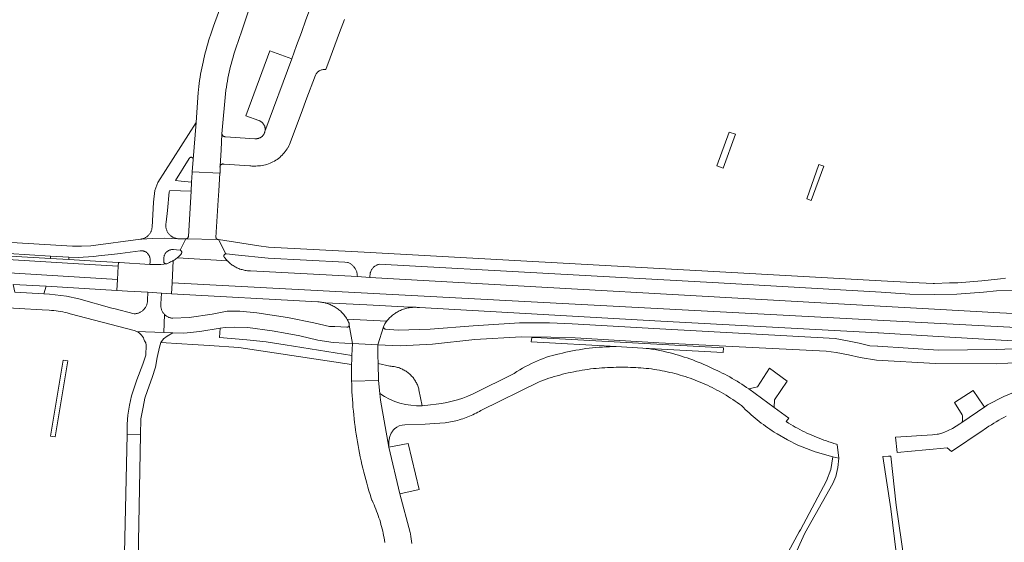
# Model space of a CAD drawing. Extents: x 152825 to 164088, y 457113 to 463005.
# Tile 276 of 364: x 158649 to 158865, y 460873 to 460988. Entities that reach past the tile are written whole.
import ezdxf

# ---------------------------------------------------------------- set-up
doc = ezdxf.new("R2010")
doc.units = 0
doc.header["$LTSCALE"] = 0.5
for name, color, linetype, lineweight in [('B-PV-VH-GESLOTENVERHARDING_ASFALT-GV', 251, 'CONTINUOUS', 18), ('B-PV-VH-HALFVERHARDING_GRAVEL-GV', 251, 'CONTINUOUS', 18), ('B-PV-VH-ONVERHARD_ZAND-GV', 251, 'CONTINUOUS', 18), ('B-PV-VH-OPENVERHARDING_BETONSTRAATSTEEN-GV', 251, 'CONTINUOUS', 18), ('B-PV-VH-OPENVERHARDING_STRAATBAKSTEEN-GV', 251, 'CONTINUOUS', 18)]:
    doc.layers.add(name, color=color, linetype=linetype, lineweight=lineweight)

msp = doc.modelspace()

# ---------------------------------------------------------------- linework, layer by layer
at = {"layer": 'B-PV-VH-GESLOTENVERHARDING_ASFALT-GV', "flags": 128}
for points in [[(158641.909, 460936.693), (158655.778, 460935.87), (158659.79, 460935.62), (158661.858, 460935.584), (158665.177, 460935.76), (158666.869, 460935.996), (158669.198, 460936.224), (158671.039, 460936.442), (158675.422, 460937.037), (158675.548, 460937.046), (158675.675, 460937.047), (158675.801, 460937.04), (158675.927, 460937.025), (158676.051, 460937.002), (158676.174, 460936.971), (158676.294, 460936.933), (158676.412, 460936.887), (158676.527, 460936.833), (158676.638, 460936.773), (158676.745, 460936.705), (158676.848, 460936.631), (158676.945, 460936.551), (158677.038, 460936.465), (158677.125, 460936.373), (158677.205, 460936.275), (158677.28, 460936.173), (158677.348, 460936.067), (158677.409, 460935.956), (158677.463, 460935.841), (158677.509, 460935.724), (158677.548, 460935.603), (158677.58, 460935.481), (158677.603, 460935.356), (158677.619, 460935.231), (158677.626, 460935.105), (158677.626, 460934.978), (158677.618, 460934.852), (158677.602, 460934.726), (158677.592, 460934.672), (158677.547, 460934.026), (158679.132, 460933.982), (158679.976, 460934.017), (158680.639, 460934.072), (158681.11, 460934.174), (158681.046, 460934.179), (158680.982, 460934.192), (158680.92, 460934.212), (158680.862, 460934.239), (158680.807, 460934.274), (158680.757, 460934.315), (158680.712, 460934.362), (158680.674, 460934.414), (158680.642, 460934.47), (158680.617, 460934.53), (158680.6, 460934.593), (158680.59, 460934.657), (158680.589, 460934.722), (158680.621, 460935.422), (158680.625, 460935.489), (158680.637, 460935.614), (158680.658, 460935.738), (158680.687, 460935.859), (158680.723, 460935.979), (158680.767, 460936.097), (158680.819, 460936.211), (158680.877, 460936.322), (158680.943, 460936.429), (158681.015, 460936.532), (158681.093, 460936.629), (158681.178, 460936.722), (158681.268, 460936.809), (158681.364, 460936.89), (158681.465, 460936.964), (158681.57, 460937.033), (158681.679, 460937.094), (158681.792, 460937.148), (158681.909, 460937.195), (158682.028, 460937.234), (158682.149, 460937.266), (158682.272, 460937.29), (158682.396, 460937.306), (158682.521, 460937.314), (158682.647, 460937.314), (158682.772, 460937.306), (158683.376, 460937.243), (158684.226, 460937.139), (158685.47, 460939.652), (158683.909, 460939.668), (158683.827, 460939.671), (158683.675, 460939.682), (158680.758, 460939.804), (158678.073, 460939.742), (158675.686, 460939.604), (158675.639, 460939.596), (158675.489, 460939.576), (158664.586, 460938.144), (158662.581, 460938.008), (158660.57, 460938.036), (158541.495, 460945.213)], [(158865.223, 460931.031), (158864.098, 460930.902), (158860.007, 460930.433), (158854.738, 460930.017), (158852.953, 460929.96), (158849.655, 460929.856), (158849.355, 460929.87), (158846.286, 460930.018), (158837.975, 460930.419), (158802.586, 460932.39), (158724.567, 460936.697), (158703.597, 460937.851), (158701.434, 460938.125), (158692.581, 460939.48), (158694.2, 460936.343), (158694.26, 460936.344), (158694.32, 460936.337), (158694.331, 460936.335), (158696.268, 460936.171), (158703.528, 460935.396), (158720.295, 460934.549), (158720.893, 460934.487), (158721.043, 460934.431), (158721.19, 460934.369), (158721.334, 460934.298), (158721.475, 460934.221), (158721.611, 460934.137), (158721.742, 460934.046), (158721.87, 460933.948), (158721.992, 460933.845), (158722.108, 460933.735), (158722.22, 460933.62), (158722.325, 460933.499), (158722.424, 460933.373), (158722.516, 460933.243), (158722.603, 460933.108), (158722.682, 460932.968), (158722.754, 460932.825), (158722.819, 460932.679), (158722.876, 460932.53), (158722.926, 460932.377), (158722.969, 460932.223), (158723.003, 460932.067), (158723.03, 460931.909), (158723.049, 460931.75), (158723.059, 460931.59), (158723.062, 460931.43), (158723.061, 460931.361), (158725.817, 460931.153), (158725.901, 460932.156), (158725.939, 460932.295), (158725.984, 460932.432), (158726.037, 460932.566), (158726.097, 460932.697), (158726.165, 460932.824), (158726.239, 460932.948), (158726.32, 460933.067), (158726.408, 460933.182), (158726.501, 460933.291), (158726.601, 460933.395), (158726.707, 460933.494), (158726.817, 460933.586), (158726.933, 460933.672), (158727.053, 460933.752), (158727.177, 460933.824), (158727.306, 460933.89), (158727.438, 460933.949), (158727.572, 460934), (158727.71, 460934.044), (158727.848, 460934.079), (158727.851, 460934.08), (158727.854, 460934.08), (158802.286, 460929.969), (158837.939, 460927.925), (158844.21, 460927.535), (158849.697, 460927.408), (158854.537, 460927.52), (158860.363, 460927.932), (158863.224, 460928.266), (158867.017, 460928.319)], [(158647.599, 460929.662), (158654.843, 460929.233), (158670.299, 460928.317), (158670.441, 460930.722), (158570.468, 460936.85)], [(158868.282, 460923.194), (158863.941, 460923.436), (158849.677, 460924.233), (158837.741, 460924.9), (158725.817, 460931.153), (158723.061, 460931.361), (158699.663, 460932.62), (158699.424, 460932.625), (158699.186, 460932.638), (158698.948, 460932.659), (158698.711, 460932.689), (158698.475, 460932.726), (158698.24, 460932.771), (158698.007, 460932.823), (158697.776, 460932.884), (158697.547, 460932.952), (158697.321, 460933.028), (158697.097, 460933.111), (158696.876, 460933.202), (158696.659, 460933.3), (158696.444, 460933.405), (158696.234, 460933.518), (158696.027, 460933.637), (158695.824, 460933.764), (158695.626, 460933.897), (158695.432, 460934.037), (158695.243, 460934.183), (158695.059, 460934.335), (158694.88, 460934.493), (158694.707, 460934.658), (158694.564, 460934.802), (158683.603, 460935.504), (158683.457, 460935.385), (158683.277, 460935.249), (158683.092, 460935.118), (158682.902, 460934.995), (158682.709, 460934.878), (158682.698, 460934.872), (158682.446, 460929.997), (158889.651, 460919.025)], [(158574.922, 460932.327), (158549.877, 460933.872), (158539.117, 460934.314), (158535.875, 460934.194), (158535.87, 460934.194), (158530.652, 460933.617), (158529.38, 460933.306), (158530.211, 460929.901), (158531.297, 460930.183), (158538.055, 460930.93), (158548.112, 460930.37), (158553.133, 460930.086), (158558.404, 460929.787), (158559.979, 460929.698), (158572.825, 460928.941), (158580.036, 460928.496), (158603.721, 460927.036), (158623.611, 460925.817), (158653.93, 460924.057), (158655.472, 460923.969)], [(158889.651, 460919.025), (158682.446, 460929.997), (158682.322, 460927.584), (158714.367, 460925.809), (158714.466, 460925.806), (158714.714, 460925.792), (158714.962, 460925.77), (158715.208, 460925.74), (158715.454, 460925.703), (158715.698, 460925.657), (158715.941, 460925.604), (158716.061, 460925.573), (158725.126, 460925.137), (158734.663, 460924.677), (158735.553, 460924.626), (158735.675, 460924.628), (158735.927, 460924.626), (158736.178, 460924.617), (158736.429, 460924.599), (158736.68, 460924.573), (158789.63, 460921.612), (158837.202, 460919.016), (158837.39, 460919.005), (158849.273, 460918.325), (158870.533, 460917.055)], [(158674.643, 460919.326), (158680.617, 460919.08), (158680.795, 460923.02), (158680.763, 460923.051), (158680.661, 460923.159), (158680.566, 460923.273), (158680.477, 460923.392), (158680.395, 460923.516), (158680.319, 460923.643), (158680.25, 460923.775), (158680.189, 460923.91), (158680.135, 460924.048), (158680.088, 460924.189), (158680.049, 460924.333), (158680.018, 460924.478), (158679.995, 460924.624), (158679.979, 460924.772), (158679.972, 460924.92), (158679.973, 460925.069), (158679.981, 460925.217), (158679.998, 460925.366), (158680.094, 460927.707), (158677.146, 460927.911), (158677.054, 460926.224), (158677.05, 460926.069), (158677.039, 460925.913), (158677.019, 460925.759), (158676.992, 460925.606), (158676.956, 460925.455), (158676.913, 460925.305), (158676.863, 460925.158), (158676.805, 460925.014), (158676.739, 460924.873), (158676.666, 460924.736), (158676.587, 460924.602), (158676.5, 460924.473), (158676.407, 460924.348), (158676.308, 460924.229), (158676.203, 460924.114), (158676.092, 460924.005), (158675.975, 460923.902), (158675.854, 460923.805), (158675.727, 460923.715), (158675.597, 460923.631), (158675.462, 460923.554), (158675.323, 460923.484), (158675.181, 460923.421), (158675.035, 460923.366), (158674.887, 460923.318), (158674.737, 460923.278), (158674.585, 460923.245), (158674.431, 460923.221), (158674.277, 460923.204), (158674.122, 460923.196), (158674.095, 460923.195), (158669.66, 460924.339), (158669.241, 460924.447), (158662.005, 460926.518), (158659.26, 460927.037), (158655.523, 460927.509), (158654.29, 460927.582), (158647.921, 460927.962)], [(158659.44, 460923.395), (158660.08, 460923.225), (158674.087, 460919.502)], [(158870.523, 460915.636), (158863.251, 460915.361), (158850.519, 460915.256), (158837.249, 460916.106), (158837.138, 460916.113), (158835.459, 460916.183), (158833.145, 460916.776), (158830.581, 460917.292), (158827.865, 460917.746), (158789.416, 460919.91), (158770.172, 460921.01), (158765.21, 460921.198), (158758.652, 460921.202), (158748.492, 460920.539), (158739.057, 460919.823), (158732.04, 460919.617), (158729.208, 460919.829), (158729.198, 460919.831), (158729.139, 460919.845), (158729.082, 460919.867), (158729.028, 460919.896), (158728.979, 460919.931), (158728.934, 460919.973), (158728.896, 460920.021), (158728.864, 460920.073), (158728.839, 460920.128), (158728.822, 460920.187), (158728.813, 460920.247), (158728.811, 460920.308), (158727.543, 460916.422), (158732.42, 460916.182), (158739.525, 460916.563), (158748.796, 460917.535), (158758.971, 460918.164), (158765.477, 460918.102), (158770.871, 460917.926), (158789.172, 460916.839), (158825.898, 460914.967), (158828.098, 460914.697), (158830.771, 460914.19), (158833.368, 460913.576), (158836.92, 460913.007), (158849.9, 460912.266), (158863.3, 460912.226), (158868.133, 460912.481)]]:
    msp.add_lwpolyline(points, dxfattribs=at)
for points in [[(158541.291, 460941.572), (158535.186, 460942.021), (158533.462, 460941.987), (158527.421, 460941.85), (158527.579, 460939.155), (158530.867, 460939.236), (158535.279, 460939.269), (158539.691, 460939.228), (158544.102, 460939.112), (158548.51, 460938.921), (158552.914, 460938.656), (158557.314, 460938.316), (158561.707, 460937.901), (158566.092, 460937.413), (158570.468, 460936.85), (158670.441, 460930.722), (158670.614, 460933.661), (158661.924, 460934.192)], [(158692.378, 460939.521), (158685.47, 460939.652), (158684.226, 460937.139), (158684.26, 460937.124), (158684.315, 460937.093), (158684.366, 460937.056), (158684.412, 460937.012), (158684.453, 460936.962), (158684.486, 460936.909), (158684.513, 460936.851), (158684.532, 460936.79), (158684.543, 460936.728), (158684.547, 460936.664), (158684.542, 460936.601), (158684.529, 460936.539), (158684.509, 460936.479), (158684.482, 460936.421), (158684.447, 460936.368), (158684.409, 460936.309), (158684.28, 460936.159), (158684.126, 460935.993), (158683.967, 460935.832), (158683.802, 460935.677), (158683.632, 460935.528), (158683.603, 460935.504), (158694.564, 460934.802), (158694.539, 460934.828), (158694.377, 460935.003), (158694.221, 460935.184), (158694.071, 460935.37), (158693.928, 460935.561), (158693.894, 460935.608), (158693.874, 460935.622), (158693.841, 460935.673), (158693.816, 460935.727), (158693.798, 460935.784), (158693.787, 460935.844), (158693.785, 460935.904), (158693.79, 460935.964), (158693.804, 460936.022), (158693.825, 460936.078), (158693.853, 460936.132), (158693.888, 460936.18), (158693.93, 460936.224), (158693.976, 460936.262), (158694.028, 460936.293), (158694.083, 460936.318), (158694.141, 460936.334), (158694.2, 460936.343), (158692.581, 460939.48), (158692.567, 460939.48), (158692.503, 460939.486), (158692.439, 460939.5)], [(158725.126, 460925.137), (158716.061, 460925.573), (158716.182, 460925.543), (158716.42, 460925.474), (158716.657, 460925.397), (158716.891, 460925.313), (158717.122, 460925.222), (158717.35, 460925.122), (158717.574, 460925.016), (158717.795, 460924.903), (158718.013, 460924.782), (158718.226, 460924.655), (158718.435, 460924.521), (158718.64, 460924.38), (158718.84, 460924.232), (158719.035, 460924.079), (158719.225, 460923.919), (158719.41, 460923.753), (158719.589, 460923.581), (158719.763, 460923.403), (158719.931, 460923.22), (158720.093, 460923.032), (158720.249, 460922.838), (158720.399, 460922.64), (158720.542, 460922.437), (158720.678, 460922.229), (158720.787, 460922.052), (158729.509, 460921.597), (158729.543, 460921.641), (158729.703, 460921.835), (158729.869, 460922.025), (158730.041, 460922.209), (158730.219, 460922.387), (158730.402, 460922.56), (158730.591, 460922.726), (158730.785, 460922.887), (158730.984, 460923.041), (158731.188, 460923.189), (158731.396, 460923.33), (158731.609, 460923.465), (158731.826, 460923.593), (158732.047, 460923.714), (158732.271, 460923.828), (158732.499, 460923.935), (158732.731, 460924.034), (158732.965, 460924.126), (158733.202, 460924.21), (158733.442, 460924.287), (158733.684, 460924.357), (158733.928, 460924.418), (158734.174, 460924.472), (158734.422, 460924.518), (158734.671, 460924.556), (158734.921, 460924.586), (158735.172, 460924.608), (158735.423, 460924.622), (158735.553, 460924.626), (158734.663, 460924.677)], [(158697.289, 460923.746), (158694.501, 460923.761), (158691.215, 460923.143), (158686.168, 460922.394), (158682.619, 460922.23), (158682.471, 460922.24), (158682.323, 460922.258), (158682.177, 460922.283), (158682.033, 460922.317), (158681.89, 460922.358), (158681.75, 460922.407), (158681.613, 460922.463), (158681.478, 460922.527), (158681.348, 460922.598), (158681.221, 460922.676), (158681.099, 460922.76), (158680.982, 460922.851), (158680.87, 460922.948), (158680.795, 460923.02), (158680.617, 460919.08), (158682.4, 460919.006), (158682.592, 460919.003), (158684.975, 460918.968), (158688.537, 460919.308), (158692.971, 460920.037), (158694.102, 460920.224), (158696.221, 460920.295), (158699.031, 460920.185), (158704.353, 460919.43), (158707.638, 460918.862), (158710.438, 460918.378), (158714.41, 460917.45), (158717.736, 460916.898), (158720.347, 460916.761), (158722.009, 460916.685), (158721.288, 460920.678), (158721.273, 460920.615), (158721.249, 460920.555), (158721.219, 460920.499), (158721.181, 460920.446), (158721.137, 460920.399), (158721.088, 460920.357), (158721.034, 460920.322), (158720.976, 460920.293), (158720.915, 460920.273), (158720.852, 460920.259), (158720.788, 460920.254), (158718.157, 460920.414), (158716.941, 460920.433), (158713.509, 460921.186), (158707.714, 460922.383), (158701.032, 460923.399)], [(158729.509, 460921.597), (158720.787, 460922.052), (158720.808, 460922.017), (158720.931, 460921.801), (158721.047, 460921.581), (158721.155, 460921.358), (158721.257, 460921.131), (158721.294, 460920.714), (158721.288, 460920.678), (158722.009, 460916.685), (158724.756, 460916.558), (158727.543, 460916.422), (158728.811, 460920.308), (158728.996, 460920.863), (158729.101, 460921.029), (158729.242, 460921.237), (158729.389, 460921.442)]]:
    msp.add_lwpolyline(points, close=True, dxfattribs=at)
at = {"layer": 'B-PV-VH-GESLOTENVERHARDING_ASFALT-GV'}
for points in [[(158655.472, 460923.969, -0.0529813), (158659.44, 460923.395)], [(158674.087, 460919.502, -0.0487152), (158674.643, 460919.326)]]:
    msp.add_lwpolyline(points, format="xyb", dxfattribs=at)
at = {"layer": 'B-PV-VH-HALFVERHARDING_GRAVEL-GV', "flags": 128}
msp.add_lwpolyline([(158828.692, 460891.505), (158827.368, 460891.79), (158826.944, 460889.045), (158825.968, 460886.549), (158820.236, 460875.801), (158819.976, 460875.329), (158816.666, 460869.307), (158814.567, 460866.036), (158813.404, 460864.916), (158812.51, 460864.557), (158811.619, 460864.376), (158814.014, 460862.217), (158815.398, 460863.645), (158816.978, 460866.446), (158818.73, 460869.552), (158821.197, 460875.06), (158827.366, 460885.991), (158828.016, 460887.467), (158828.462, 460889.49)], close=True, dxfattribs=at)
msp.add_lwpolyline([(158842.939, 460869.513), (158842.42, 460873.205), (158841.223, 460881.216), (158840.043, 460891.995), (158839.546, 460891.973), (158838.342, 460891.921), (158840.042, 460880.442), (158841.284, 460870.218)], dxfattribs=at)
at = {"layer": 'B-PV-VH-ONVERHARD_ZAND-GV', "flags": 128}
for points in [[(158805.991, 460962.587), (158804.629, 460963.079), (158801.915, 460955.65), (158803.324, 460955.135)], [(158825.401, 460955.568), (158824.301, 460955.966), (158821.62, 460948.443), (158822.63, 460948.074)], [(158682.772, 460937.306), (158682.647, 460937.314), (158682.521, 460937.314), (158682.396, 460937.306), (158682.272, 460937.29), (158682.149, 460937.266), (158682.028, 460937.234), (158681.909, 460937.195), (158681.792, 460937.148), (158681.679, 460937.094), (158681.57, 460937.033), (158681.465, 460936.964), (158681.364, 460936.89), (158681.268, 460936.809), (158681.178, 460936.722), (158681.093, 460936.629), (158681.015, 460936.532), (158680.943, 460936.429), (158680.877, 460936.322), (158680.819, 460936.211), (158680.767, 460936.097), (158680.723, 460935.979), (158680.687, 460935.859), (158680.658, 460935.738), (158680.637, 460935.614), (158680.625, 460935.489), (158680.621, 460935.422), (158680.589, 460934.722), (158680.59, 460934.657), (158680.6, 460934.593), (158680.617, 460934.53), (158680.642, 460934.47), (158680.674, 460934.414), (158680.712, 460934.362), (158680.757, 460934.315), (158680.807, 460934.274), (158680.862, 460934.239), (158680.92, 460934.212), (158680.982, 460934.192), (158681.046, 460934.179), (158681.11, 460934.174), (158681.175, 460934.178), (158681.239, 460934.189), (158681.253, 460934.193), (158681.896, 460934.481), (158682.104, 460934.569), (158682.309, 460934.665), (158682.511, 460934.768), (158682.698, 460934.872), (158682.709, 460934.878), (158682.902, 460934.995), (158683.092, 460935.118), (158683.277, 460935.249), (158683.457, 460935.385), (158683.603, 460935.504), (158683.632, 460935.528), (158683.802, 460935.677), (158683.967, 460935.832), (158684.126, 460935.993), (158684.28, 460936.159), (158684.409, 460936.309), (158684.447, 460936.368), (158684.482, 460936.421), (158684.509, 460936.479), (158684.529, 460936.539), (158684.542, 460936.601), (158684.547, 460936.664), (158684.543, 460936.728), (158684.532, 460936.79), (158684.513, 460936.851), (158684.486, 460936.909), (158684.453, 460936.962), (158684.412, 460937.012), (158684.366, 460937.056), (158684.315, 460937.093), (158684.26, 460937.124), (158684.226, 460937.139), (158683.376, 460937.243)], [(158779.831, 460916.011), (158785.679, 460915.69), (158803.305, 460914.722), (158803.368, 460915.708), (158762.035, 460917.969), (158761.859, 460917.984), (158761.684, 460917.999), (158761.508, 460918.013), (158761.332, 460918.027), (158761.168, 460917.036)], [(158659.56, 460912.859), (158658.574, 460913.024), (158655.788, 460896.341), (158656.774, 460896.176)]]:
    msp.add_lwpolyline(points, close=True, dxfattribs=at)
for points in [[(158727.629, 460912.266), (158727.707, 460908.55), (158727.989, 460905.686)], [(158737.275, 460903.042), (158736.582, 460906.499), (158736.526, 460906.724), (158736.462, 460906.947), (158736.39, 460907.167), (158736.311, 460907.385), (158736.224, 460907.6), (158736.13, 460907.812), (158736.028, 460908.021), (158735.92, 460908.226), (158735.804, 460908.427), (158735.682, 460908.624), (158735.553, 460908.817), (158735.418, 460909.005), (158735.275, 460909.188), (158735.127, 460909.366), (158734.973, 460909.539), (158734.813, 460909.707), (158734.647, 460909.869), (158734.475, 460910.025), (158734.299, 460910.175), (158734.117, 460910.319), (158733.93, 460910.457), (158733.739, 460910.588), (158733.543, 460910.712), (158733.343, 460910.83), (158733.14, 460910.941), (158732.932, 460911.044), (158732.721, 460911.141), (158732.507, 460911.23), (158732.29, 460911.311), (158732.07, 460911.385), (158731.848, 460911.452), (158731.624, 460911.511), (158731.398, 460911.562), (158731.17, 460911.605), (158730.94, 460911.64), (158730.71, 460911.667), (158730.479, 460911.687), (158730.247, 460911.698), (158730.165, 460911.7), (158727.629, 460912.266)]]:
    msp.add_lwpolyline(points, dxfattribs=at)
at = {"layer": 'B-PV-VH-ONVERHARD_ZAND-GV'}
msp.add_lwpolyline([(158727.989, 460905.686, 0.1634657), (158737.275, 460903.042)], format="xyb", dxfattribs=at)
at = {"layer": 'B-PV-VH-OPENVERHARDING_BETONSTRAATSTEEN-GV', "flags": 128}
for points in [[(158687.081, 460957.06), (158687.692, 460965.148), (158679.321, 460952.028), (158678.666, 460950.281), (158678.377, 460947.676), (158678.046, 460942.222), (158678.041, 460942.161), (158678.023, 460942.011), (158677.997, 460941.862), (158677.964, 460941.714), (158677.922, 460941.569), (158677.874, 460941.425), (158677.817, 460941.285), (158677.753, 460941.148), (158677.682, 460941.014), (158677.604, 460940.884), (158677.52, 460940.759), (158677.428, 460940.638), (158677.331, 460940.522), (158677.227, 460940.412), (158677.118, 460940.307), (158677.004, 460940.208), (158676.884, 460940.115), (158676.76, 460940.029), (158676.631, 460939.949), (158676.499, 460939.877), (158676.362, 460939.811), (158676.223, 460939.753), (158676.08, 460939.702), (158675.935, 460939.659), (158675.788, 460939.623), (158675.686, 460939.604), (158678.073, 460939.742), (158680.758, 460939.804), (158683.675, 460939.682), (158683.523, 460939.701), (158683.373, 460939.728), (158683.225, 460939.762), (158683.078, 460939.805), (158682.934, 460939.855), (158682.793, 460939.913), (158682.655, 460939.977), (158682.521, 460940.049), (158682.39, 460940.128), (158682.264, 460940.214), (158682.143, 460940.306), (158682.026, 460940.405), (158681.915, 460940.509), (158681.81, 460940.62), (158681.71, 460940.735), (158681.617, 460940.856), (158681.53, 460940.981), (158681.45, 460941.111), (158681.376, 460941.244), (158681.31, 460941.382), (158681.251, 460941.522), (158681.2, 460941.666), (158681.156, 460941.812), (158681.12, 460941.96), (158681.091, 460942.11), (158681.071, 460942.261), (158681.058, 460942.413), (158681.054, 460942.565), (158681.058, 460942.718), (158681.069, 460942.87), (158681.101, 460943.296), (158681.395, 460945.837), (158681.77, 460949.993), (158681.947, 460950.281), (158686.603, 460950.11), (158686.723, 460952.087), (158684.391, 460952.3), (158683.157, 460952.413), (158686.193, 460957.273), (158686.198, 460957.283), (158686.227, 460957.337), (158686.263, 460957.385), (158686.306, 460957.429), (158686.353, 460957.467), (158686.405, 460957.499), (158686.461, 460957.523), (158686.52, 460957.539), (158686.58, 460957.548), (158686.641, 460957.549), (158686.701, 460957.542), (158686.761, 460957.527), (158686.817, 460957.505), (158686.87, 460957.475), (158686.919, 460957.439), (158686.963, 460957.396), (158687, 460957.348), (158687.031, 460957.296), (158687.055, 460957.24), (158687.072, 460957.181), (158687.08, 460957.121)], [(158692.936, 460954.024), (158686.865, 460954.324), (158686.849, 460954.162), (158686.723, 460952.087), (158686.603, 460950.11), (158685.998, 460940.131), (158685.988, 460940.069), (158685.97, 460940.006), (158685.944, 460939.946), (158685.912, 460939.889), (158685.872, 460939.837), (158685.827, 460939.791), (158685.776, 460939.75), (158685.72, 460939.716), (158685.661, 460939.688), (158685.599, 460939.668), (158685.535, 460939.656), (158685.47, 460939.652), (158692.378, 460939.521), (158692.319, 460939.55), (158692.265, 460939.585), (158692.216, 460939.627), (158692.171, 460939.675), (158692.134, 460939.728), (158692.102, 460939.785), (158692.079, 460939.846), (158692.062, 460939.909), (158692.054, 460939.973), (158692.565, 460948.111), (158692.695, 460950.187)], [(158541.547, 460942.043), (158537.506, 460942.067), (158535.186, 460942.021), (158541.291, 460941.572), (158661.924, 460934.192), (158670.614, 460933.661), (158670.66, 460934.434), (158666.785, 460934.663), (158659.758, 460935.078), (158655.745, 460935.315), (158641.877, 460936.135), (158633.857, 460936.609), (158621.757, 460937.325), (158613.661, 460937.803), (158601.87, 460938.5), (158593.814, 460938.976), (158581.773, 460939.688), (158573.699, 460940.166), (158561.878, 460940.864), (158553.813, 460941.341), (158549.097, 460941.62), (158541.586, 460942.041)], [(158659.79, 460935.62), (158655.778, 460935.87), (158655.745, 460935.315), (158659.758, 460935.078)], [(158682.446, 460929.997), (158682.698, 460934.872), (158682.511, 460934.768), (158682.309, 460934.665), (158682.104, 460934.569), (158681.896, 460934.481), (158681.253, 460934.193), (158681.239, 460934.189), (158681.175, 460934.178), (158681.11, 460934.174), (158680.639, 460934.072), (158679.976, 460934.017), (158679.132, 460933.982), (158677.547, 460934.026), (158670.901, 460934.419), (158670.66, 460934.434), (158670.614, 460933.661), (158670.441, 460930.722), (158670.299, 460928.317), (158672.637, 460928.178), (158677.146, 460927.911), (158680.094, 460927.707), (158682.322, 460927.584)], [(158647.921, 460927.962), (158654.29, 460927.582), (158654.843, 460929.233), (158647.599, 460929.662)], [(158724.756, 460916.558), (158722.009, 460916.685), (158721.926, 460915.382), (158721.861, 460914.033), (158721.826, 460913.067), (158721.802, 460912.112), (158721.802, 460912.1), (158721.785, 460909.955), (158721.81, 460908.451), (158727.707, 460908.55), (158727.629, 460912.266), (158727.591, 460914.086), (158727.554, 460915.882), (158727.543, 460916.422)], [(158817.356, 460908.402), (158813.424, 460911.284), (158810.843, 460907.2), (158808.938, 460906.713), (158814.512, 460902.619), (158814.524, 460904.32)], [(158860.35, 460903.18), (158858.122, 460906.399), (158854, 460903.727), (158855.732, 460901.063), (158855.743, 460901.014), (158855.773, 460900.858), (158855.795, 460900.7), (158855.809, 460900.542), (158855.815, 460900.383), (158855.813, 460900.223), (158855.804, 460900.065), (158855.786, 460899.906), (158855.76, 460899.749), (158855.726, 460899.594), (158855.656, 460899.334), (158860.649, 460902.797), (158860.525, 460902.873)]]:
    msp.add_lwpolyline(points, close=True, dxfattribs=at)
for points in [[(158676.373, 460917.287), (158676.672, 460916.815), (158676.77, 460916.336), (158676.658, 460914.11), (158675.98, 460912.157), (158674.71, 460908.713), (158673.498, 460905.186), (158673.075, 460903.129), (158672.708, 460900.96), (158672.593, 460899.011), (158672.563, 460896.708), (158675.512, 460896.677), (158675.58, 460900.188), (158676.078, 460902.715), (158676.462, 460904.694), (158677.023, 460906.377), (158678.088, 460909.213), (158678.797, 460911.517), (158679.154, 460913.646), (158679.672, 460915.899), (158679.949, 460916.897), (158680.577, 460917.728), (158681.317, 460918.319)], [(158681.317, 460918.319), (158682.592, 460919.003), (158682.4, 460919.006), (158680.617, 460919.08), (158674.643, 460919.326)], [(158785.679, 460915.69), (158779.831, 460916.011)], [(158733.494, 460898.833), (158737.967, 460898.983), (158739.993, 460899.146), (158742.34, 460899.3), (158744.652, 460899.727), (158745.039, 460899.826), (158745.423, 460899.932), (158745.806, 460900.047), (158746.186, 460900.169), (158746.564, 460900.298), (158746.938, 460900.435), (158747.311, 460900.58), (158747.68, 460900.732), (158748.046, 460900.891), (158748.409, 460901.058), (158748.768, 460901.231), (158749.124, 460901.413), (158749.476, 460901.601), (158749.824, 460901.796), (158750.115, 460901.966), (158762.923, 460908.295), (158763.288, 460908.431), (158763.877, 460908.644), (158764.468, 460908.85), (158765.062, 460909.048), (158765.659, 460909.238), (158766.257, 460909.421), (158766.859, 460909.596), (158767.462, 460909.763), (158768.067, 460909.923), (158768.675, 460910.074), (158769.284, 460910.218), (158769.895, 460910.355), (158770.508, 460910.483), (158771.122, 460910.604), (158771.738, 460910.716), (158772.355, 460910.821), (158772.974, 460910.918), (158773.594, 460911.007), (158774.214, 460911.089), (158774.836, 460911.162), (158775.459, 460911.227), (158776.082, 460911.284), (158776.707, 460911.334), (158777.331, 460911.375), (158777.956, 460911.408), (158778.582, 460911.434), (158779.208, 460911.451), (158779.834, 460911.46), (158780.46, 460911.462), (158781.086, 460911.455), (158781.194, 460911.457), (158781.776, 460911.464), (158782.359, 460911.462), (158782.941, 460911.453), (158783.523, 460911.436), (158784.105, 460911.41), (158784.687, 460911.377), (158785.268, 460911.335), (158785.848, 460911.286), (158786.428, 460911.229), (158787.006, 460911.164), (158787.584, 460911.09), (158788.161, 460911.009), (158788.737, 460910.92), (158789.311, 460910.823), (158789.884, 460910.718), (158790.455, 460910.606), (158791.025, 460910.485), (158791.593, 460910.357), (158792.16, 460910.221), (158792.724, 460910.077), (158793.287, 460909.925), (158793.847, 460909.766), (158794.405, 460909.599), (158794.96, 460909.424), (158795.514, 460909.242), (158796.064, 460909.052), (158796.612, 460908.855), (158797.158, 460908.65), (158797.7, 460908.438), (158798.239, 460908.218), (158798.776, 460907.991), (158799.309, 460907.756), (158799.839, 460907.514), (158800.365, 460907.265), (158800.888, 460907.009), (158801.408, 460906.745), (158801.924, 460906.475), (158802.436, 460906.197), (158802.944, 460905.913), (158803.448, 460905.621), (158803.948, 460905.323), (158804.444, 460905.017), (158804.936, 460904.705), (158805.423, 460904.386), (158805.906, 460904.061), (158806.385, 460903.729), (158806.859, 460903.39), (158807.328, 460903.045), (158807.737, 460902.637), (158808.151, 460902.235), (158808.571, 460901.838), (158808.997, 460901.448), (158809.428, 460901.063), (158809.864, 460900.684), (158810.305, 460900.312), (158810.751, 460899.945), (158811.203, 460899.585), (158811.659, 460899.231), (158812.121, 460898.883), (158812.587, 460898.542), (158813.058, 460898.207), (158813.533, 460897.879), (158814.013, 460897.558), (158814.497, 460897.243), (158814.985, 460896.935), (158815.137, 460896.84), (158817.383, 460895.554), (158819.704, 460894.409), (158823.472, 460892.912), (158827.368, 460891.79)], [(158827.368, 460891.79), (158828.692, 460891.505), (158828.314, 460894.56), (158828.146, 460894.607), (158827.592, 460894.768), (158827.041, 460894.937), (158826.492, 460895.113), (158825.946, 460895.297), (158825.402, 460895.489), (158824.862, 460895.688), (158824.323, 460895.894), (158823.788, 460896.108), (158823.256, 460896.33), (158822.727, 460896.558), (158822.201, 460896.795), (158821.679, 460897.038), (158821.159, 460897.288), (158820.644, 460897.546), (158820.132, 460897.811), (158819.624, 460898.083), (158819.119, 460898.362), (158818.619, 460898.648), (158818.122, 460898.941), (158817.63, 460899.24), (158817.142, 460899.547), (158817.697, 460900.293), (158814.512, 460902.619), (158808.938, 460906.713), (158808.427, 460907.065), (158807.913, 460907.409), (158807.393, 460907.748), (158806.869, 460908.079), (158806.341, 460908.404), (158805.809, 460908.722), (158805.273, 460909.033), (158804.733, 460909.337), (158804.189, 460909.634), (158803.641, 460909.924), (158803.09, 460910.207), (158802.535, 460910.482), (158801.976, 460910.751), (158801.414, 460911.012)], [(158757.464, 460910.114), (158748.431, 460905.648)], [(158869.252, 460906.886), (158864.833, 460905.069), (158861.288, 460903.24), (158860.649, 460902.797), (158855.656, 460899.334), (158855.212, 460899.026), (158853.567, 460898.01), (158851.667, 460897.121), (158850.489, 460896.79), (158850.266, 460896.764), (158849.172, 460896.637), (158841.112, 460896.119), (158841.475, 460892.801), (158847.755, 460893.383), (158849.356, 460893.532), (158852.432, 460893.817), (158853.355, 460892.963), (158860.302, 460897.658), (158860.546, 460897.826), (158861.067, 460898.177), (158861.593, 460898.521), (158862.122, 460898.858), (158862.657, 460899.189), (158863.195, 460899.513), (158863.737, 460899.83), (158864.283, 460900.139), (158864.834, 460900.443), (158865.388, 460900.738)], [(158727.989, 460905.686), (158728.13, 460904.253), (158729.996, 460893.971), (158729.976, 460894.123), (158729.956, 460894.321), (158729.945, 460894.52), (158729.942, 460894.719), (158729.946, 460894.918), (158729.959, 460895.117), (158729.979, 460895.315), (158730.008, 460895.512), (158730.044, 460895.708), (158730.089, 460895.902), (158730.14, 460896.094), (158730.2, 460896.284), (158730.267, 460896.472), (158730.342, 460896.656), (158730.424, 460896.838), (158730.514, 460897.016), (158730.61, 460897.19), (158730.713, 460897.36), (158730.823, 460897.526), (158730.94, 460897.688), (158731.063, 460897.844), (158731.192, 460897.996)], [(158739.119, 460903.242), (158737.275, 460903.042)]]:
    msp.add_lwpolyline(points, dxfattribs=at)
at = {"layer": 'B-PV-VH-OPENVERHARDING_BETONSTRAATSTEEN-GV'}
for points in [[(158674.643, 460919.326, -0.235745), (158676.373, 460917.287)], [(158779.831, 460916.011, 0.0586838), (158768.074, 460914.589)], [(158791.649, 460914.648, 0.0298422), (158785.679, 460915.69)], [(158768.074, 460914.589, 0.0996293), (158757.464, 460910.114)], [(158801.414, 460911.012, 0.0491643), (158791.649, 460914.648)], [(158737.275, 460903.042, -0.1634657), (158727.989, 460905.686)], [(158748.431, 460905.648, -0.0930047), (158739.119, 460903.242)], [(158731.192, 460897.996, -0.176805), (158733.494, 460898.833)]]:
    msp.add_lwpolyline(points, format="xyb", dxfattribs=at)
at = {"layer": 'B-PV-VH-OPENVERHARDING_STRAATBAKSTEEN-GV', "flags": 128}
for points in [[(158696.519, 461000), (158691.547, 460986.295), (158691.311, 460985.653), (158691.082, 460985.009), (158690.861, 460984.362), (158690.647, 460983.713), (158690.441, 460983.061), (158690.242, 460982.407), (158690.052, 460981.75), (158689.869, 460981.091), (158689.693, 460980.431), (158689.526, 460979.768), (158689.366, 460979.103), (158689.214, 460978.437), (158689.07, 460977.768), (158688.933, 460977.098), (158688.805, 460976.427), (158688.684, 460975.754), (158688.571, 460975.08), (158688.466, 460974.404), (158688.369, 460973.727), (158688.28, 460973.049), (158688.199, 460972.37), (158688.135, 460971.778), (158687.692, 460965.148), (158687.081, 460957.06), (158686.865, 460954.324), (158692.936, 460954.024), (158692.944, 460954.145), (158692.94, 460955.337), (158692.937, 460955.365), (158692.934, 460955.437), (158692.939, 460955.509), (158692.953, 460955.579), (158692.974, 460955.648), (158692.976, 460955.654), (158693.162, 460959.071), (158693.36, 460962.702), (158693.36, 460962.714), (158694.23, 460972.265), (158694.328, 460972.9), (158694.44, 460973.568), (158694.559, 460974.235), (158694.686, 460974.901), (158694.821, 460975.565), (158694.964, 460976.228), (158695.115, 460976.889), (158695.273, 460977.548), (158695.439, 460978.205), (158695.613, 460978.86), (158695.795, 460979.513), (158695.984, 460980.163), (158696.181, 460980.812), (158696.386, 460981.458), (158696.598, 460982.102), (158696.818, 460982.743), (158697.046, 460983.381), (158697.281, 460984.017), (158697.523, 460984.65), (158699.808, 460991.422)], [(158712.777, 460990.432), (158711.78, 460987.678), (158710.786, 460984.933), (158709.751, 460982.075), (158708.681, 460979.119), (158702.799, 460963.201), (158702.766, 460963.077), (158702.726, 460962.955), (158702.678, 460962.835), (158702.623, 460962.72), (158702.56, 460962.607), (158702.491, 460962.499), (158702.415, 460962.395), (158702.333, 460962.297), (158702.245, 460962.203), (158702.151, 460962.115), (158702.052, 460962.033), (158701.948, 460961.958), (158701.84, 460961.889), (158701.727, 460961.827), (158701.611, 460961.772), (158701.492, 460961.725), (158701.37, 460961.685), (158701.245, 460961.652), (158701.119, 460961.628), (158700.992, 460961.611), (158700.864, 460961.602), (158700.735, 460961.602), (158700.607, 460961.609), (158694.156, 460962.057), (158694.113, 460962.052), (158694.038, 460962.05), (158693.964, 460962.056), (158693.891, 460962.069), (158693.819, 460962.091), (158693.751, 460962.12), (158693.685, 460962.156), (158693.624, 460962.199), (158693.568, 460962.248), (158693.518, 460962.303), (158693.474, 460962.363), (158693.436, 460962.428), (158693.406, 460962.496), (158693.383, 460962.567), (158693.367, 460962.64), (158693.36, 460962.702), (158693.162, 460959.071), (158692.976, 460955.654), (158693.002, 460955.714), (158693.038, 460955.776), (158693.08, 460955.834), (158693.129, 460955.887), (158693.183, 460955.934), (158693.242, 460955.975), (158693.305, 460956.009), (158693.372, 460956.036), (158693.441, 460956.055), (158693.512, 460956.067), (158693.584, 460956.07), (158693.655, 460956.065), (158693.726, 460956.053), (158693.795, 460956.033), (158693.861, 460956.005), (158699.463, 460955.663), (158699.704, 460955.639), (158699.946, 460955.623), (158700.188, 460955.615), (158700.431, 460955.615), (158700.772, 460955.626), (158701.128, 460955.629), (158701.486, 460955.648), (158701.841, 460955.684), (158702.196, 460955.735), (158702.547, 460955.802), (158702.895, 460955.885), (158703.239, 460955.983), (158703.578, 460956.096), (158703.912, 460956.224), (158704.24, 460956.367), (158704.561, 460956.525), (158704.874, 460956.697), (158705.18, 460956.883), (158705.477, 460957.082), (158705.765, 460957.295), (158706.043, 460957.519), (158706.311, 460957.757), (158706.568, 460958.006), (158706.813, 460958.266), (158707.047, 460958.537), (158707.268, 460958.818), (158707.476, 460959.108), (158707.672, 460959.408), (158707.827, 460959.672), (158707.853, 460959.716), (158708.021, 460960.032), (158708.174, 460960.355), (158710.952, 460967.743), (158711.799, 460969.997), (158713.879, 460975.527), (158713.888, 460975.549), (158713.966, 460975.712), (158714.057, 460975.867), (158714.163, 460976.013), (158714.28, 460976.15), (158714.41, 460976.276), (158714.55, 460976.389), (158714.699, 460976.49), (158714.857, 460976.578), (158715.022, 460976.65), (158715.193, 460976.709), (158715.368, 460976.751), (158715.547, 460976.778), (158715.727, 460976.789), (158715.907, 460976.784), (158716.142, 460976.794), (158717.095, 460979.345), (158718.149, 460982.172), (158719.177, 460984.927), (158720.227, 460987.741)], [(158735.028, 460872.768), (158734.954, 460873.301), (158734.873, 460873.833), (158734.783, 460874.363), (158734.686, 460874.893), (158734.622, 460875.22), (158732.387, 460883.708), (158729.996, 460893.971), (158728.13, 460904.253), (158727.989, 460905.686), (158727.707, 460908.55), (158721.81, 460908.451), (158721.82, 460907.811), (158721.848, 460906.962), (158721.884, 460906.112), (158721.928, 460905.263), (158721.98, 460904.415), (158722.04, 460903.567), (158722.108, 460902.72), (158722.184, 460901.873), (158722.268, 460901.027), (158722.36, 460900.182), (158722.46, 460899.338), (158722.568, 460898.495), (158722.683, 460897.653), (158722.807, 460896.812), (158722.939, 460895.972), (158723.078, 460895.134), (158723.225, 460894.297), (158723.381, 460893.461), (158723.544, 460892.627), (158723.714, 460891.794), (158723.893, 460890.963), (158724.08, 460890.134), (158724.274, 460889.306), (158724.476, 460888.481), (158724.686, 460887.657), (158724.904, 460886.835), (158725.129, 460886.016), (158725.362, 460885.198), (158725.603, 460884.383), (158725.851, 460883.57), (158726.107, 460882.76), (158726.252, 460882.313), (158726.303, 460882.206), (158726.517, 460881.748), (158726.724, 460881.286), (158726.923, 460880.821), (158727.115, 460880.354), (158727.299, 460879.883), (158727.476, 460879.409), (158727.646, 460878.933), (158727.808, 460878.454), (158727.962, 460877.973), (158728.109, 460877.489), (158728.248, 460877.003), (158728.379, 460876.514), (158728.502, 460876.024), (158728.618, 460875.532), (158728.726, 460875.038), (158728.826, 460874.543), (158728.918, 460874.045), (158729.003, 460873.547), (158729.079, 460873.047)]]:
    msp.add_lwpolyline(points, dxfattribs=at)
for points in [[(158708.681, 460979.119), (158703.832, 460980.874), (158698.592, 460966.628), (158701.487, 460965.606), (158701.526, 460965.591), (158701.645, 460965.542), (158701.76, 460965.485), (158701.871, 460965.421), (158701.979, 460965.35), (158702.081, 460965.273), (158702.179, 460965.19), (158702.271, 460965.1), (158702.357, 460965.005), (158702.438, 460964.905), (158702.512, 460964.8), (158702.579, 460964.691), (158702.639, 460964.577), (158702.692, 460964.46), (158702.738, 460964.34), (158702.777, 460964.218), (158702.807, 460964.093), (158702.83, 460963.967), (158702.845, 460963.839), (158702.851, 460963.711), (158702.85, 460963.582), (158702.841, 460963.454), (158702.824, 460963.327), (158702.799, 460963.201)], [(158692.824, 460917.996), (158692.971, 460920.037), (158688.537, 460919.308), (158684.975, 460918.968), (158682.592, 460919.003), (158681.317, 460918.319), (158680.577, 460917.728), (158679.949, 460916.897), (158684.575, 460916.608), (158686.955, 460916.459), (158690.584, 460916.232), (158697.068, 460915.827), (158721.802, 460912.112), (158721.826, 460913.067), (158721.861, 460914.033), (158707.232, 460916.358), (158703.073, 460917.019), (158698.813, 460917.488)], [(158673.105, 460773.803), (158674.302, 460834.148), (158675.512, 460896.677), (158672.563, 460896.708), (158671.144, 460831.678), (158670.688, 460829.882), (158671.2, 460829.718), (158670.613, 460801.114), (158670.588, 460798.743), (158669.735, 460771.425), (158670.297, 460767.981), (158671.51, 460767.953), (158671.532, 460768.422), (158673.08, 460770.45), (158673.239, 460771.75)], [(158736.594, 460884.621), (158734.19, 460894.722), (158729.996, 460893.971), (158732.387, 460883.708)]]:
    msp.add_lwpolyline(points, close=True, dxfattribs=at)

doc.saveas('drawing.dxf')
